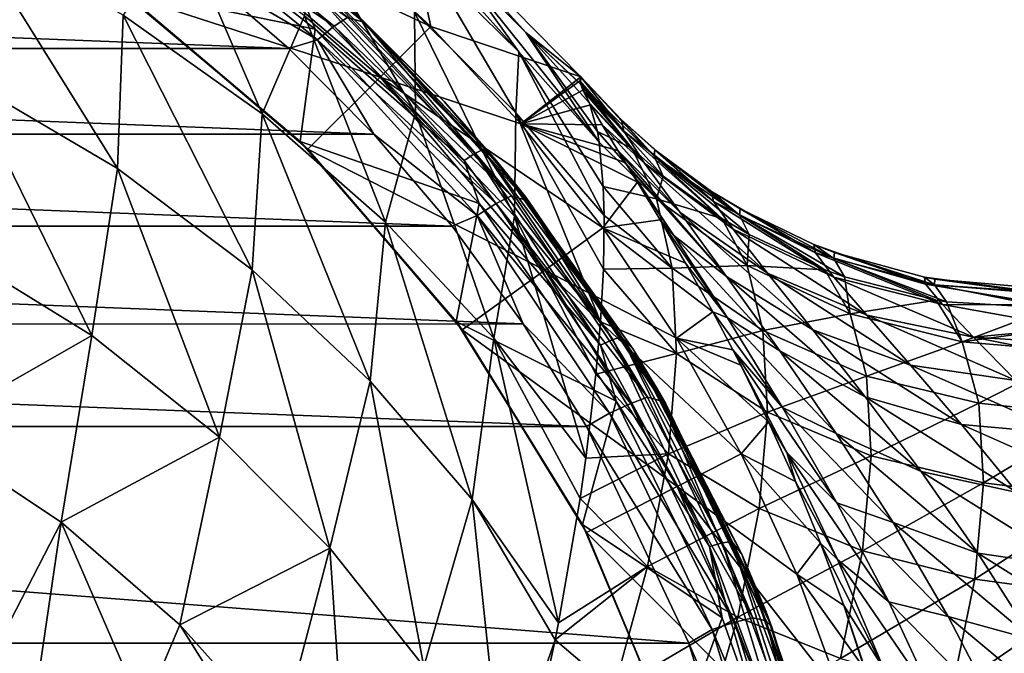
# Model space of a CAD drawing. Header units: metres. Extents: x -109 to 109, y -917 to 389.
# Tile 624 of 656: x 13 to 30, y 10 to 21. Entities that reach past the tile are written whole.
import ezdxf

# ---------------------------------------------------------------- set-up
doc = ezdxf.new("R2010")
doc.units = ezdxf.units.M
doc.layers.add('solid_24503124_XXX_01_SW0001', color=7, linetype='CONTINUOUS')
doc.layers.add('solid_24503124_XXX_01_SW0001_01', color=7, linetype='CONTINUOUS')

msp = doc.modelspace()

# ---------------------------------------------------------------- linework, layer by layer
at = {"layer": 'solid_24503124_XXX_01_SW0001'}
for points in [[(18.054897, 20.114998, -114.429886), (-18.055485, 20.11445, -114.430023), (-16.492575, 21.463228, -114.067047)], [(16.492111, 21.463598, -114.066948), (18.054897, 20.114998, -114.429886), (-16.492575, 21.463228, -114.067047)], [(19.515575, 18.644501, -114.797058), (-19.516293, 18.643723, -114.797249), (-18.055485, 20.11445, -114.430023)], [(18.054897, 20.114998, -114.429886), (19.515575, 18.644501, -114.797058), (-18.055485, 20.11445, -114.430023)], [(20.861547, 17.063818, -115.158981), (-20.862371, 17.062773, -115.15921), (-19.516293, 18.643723, -114.797249)], [(19.515575, 18.644501, -114.797058), (20.861547, 17.063818, -115.158981), (-19.516293, 18.643723, -114.797249)], [(22.082041, 15.386377, -115.506432), (-22.082956, 15.385013, -115.506699), (-20.862371, 17.062773, -115.15921)], [(20.861547, 17.063818, -115.158981), (22.082041, 15.386377, -115.506432), (-20.862371, 17.062773, -115.15921)], [(23.169035, 13.625479, -115.831123), (-23.170029, 13.623726, -115.831429), (-22.082956, 15.385013, -115.506699)], [(22.082041, 15.386377, -115.506432), (23.169035, 13.625479, -115.831123), (-22.082956, 15.385013, -115.506699)], [(24.920534, 9.908373, -116.384033), (-24.921597, 9.905602, -116.384377), (-23.170029, 13.623726, -115.831429)], [(23.169035, 13.625479, -115.831123), (24.920534, 9.908373, -116.384033), (-23.170029, 13.623726, -115.831429)], [(26.091532, 6.011378, -116.773827), (-26.0924, 6.007472, -116.774124), (-24.921597, 9.905602, -116.384377)], [(24.920534, 9.908373, -116.384033), (26.091532, 6.011378, -116.773827), (-24.921597, 9.905602, -116.384377)]]:
    msp.add_3dface(points, dxfattribs=at)
at = {"layer": 'solid_24503124_XXX_01_SW0001_01'}
for points in [[(16.127859, 23.187744, -112.489662), (19.191656, 20.73024, -113.006088), (19.345369, 20.569023, -113.242943)], [(16.127859, 23.187744, -112.489662), (19.345369, 20.569023, -113.242943), (19.066299, 20.648287, -113.653397)], [(15.635364, 23.094896, -113.297729), (18.836222, 20.499369, -114.034935), (15.392123, 22.827997, -113.598198)], [(19.066299, 20.648287, -113.653397), (18.836222, 20.499369, -114.034935), (15.635364, 23.094896, -113.297729)], [(15.134712, 21.14098, -70.449715), (18.507515, 20.445618, -70.295555), (15.28842, 22.971514, -70.855537)], [(18.283585, 21.004978, -70.471153), (15.28842, 22.971514, -70.855537), (18.507515, 20.445618, -70.295555)], [(15.392123, 22.827997, -113.598198), (18.546196, 20.260366, -114.316795), (16.492111, 21.463598, -114.066948)], [(18.836222, 20.499369, -114.034935), (18.546196, 20.260366, -114.316795), (15.392123, 22.827997, -113.598198)], [(22.007563, 20.057524, 8.941475), (20.868793, 21.646702, 6.365083), (19.476711, 22.880636, 6.94648)], [(22.007563, 20.057524, 8.941475), (19.476711, 22.880636, 6.94648), (20.430702, 21.608088, 9.711005)], [(20.4925, 20.4925, -37.5), (18.821507, 22.037151, -37.5), (20.008593, 22.741121)], [(22.127684, 20.390541, 5.735675), (23.071131, 19.627314, -0.002889), (20.008593, 22.741121)], [(20.4925, 20.4925, -37.5), (20.008593, 22.741121), (23.071131, 19.627314, -0.002889)], [(20.868793, 21.646702, 6.365083), (22.127684, 20.390541, 5.735675), (20.008593, 22.741121)], [(15.28244, 21.034418, -55.5), (16.311041, 22.450222, -55.5), (19.622213, 19.622213, -55.5)], [(20.4925, 20.4925, -37.5), (19.622213, 19.622213, -55.5), (16.311041, 22.450222, -55.5)], [(20.4925, 20.4925, -37.5), (16.311041, 22.450222, -55.5), (18.821507, 22.037151, -37.5)], [(18.270208, 22.373682, 13.608756), (18.324173, 20.675211, 16.38192), (20.229904, 19.007145, 15.528952)], [(20.212992, 20.740511, 12.812939), (18.270208, 22.373682, 13.608756), (20.229904, 19.007145, 15.528952)], [(12.560306, 22.157209, 20.765224), (12.518689, 19.58074, 22.956789), (15.114321, 18.055439, 22.117739)], [(15.211268, 20.683887, 19.998005), (12.560306, 22.157209, 20.765224), (15.114321, 18.055439, 22.117739)], [(16.211679, 22.213388, 17.151453), (15.211268, 20.683887, 19.998005), (17.599501, 18.995018, 19.110966)], [(18.324173, 20.675211, 16.38192), (16.211679, 22.213388, 17.151453), (17.599501, 18.995018, 19.110966)], [(23.383005, 18.506729, 8.096214), (22.127684, 20.390541, 5.735675), (20.868793, 21.646702, 6.365083)], [(23.383005, 18.506729, 8.096214), (20.868793, 21.646702, 6.365083), (22.007563, 20.057524, 8.941475)], [(20.430702, 21.608088, 9.711005), (20.212992, 20.740511, 12.812939), (21.955629, 19.007513, 11.932433)], [(22.007563, 20.057524, 8.941475), (20.430702, 21.608088, 9.711005), (21.955629, 19.007513, 11.932433)], [(18.546196, 20.260366, -114.316795), (18.054897, 20.114998, -114.429886), (16.492111, 21.463598, -114.066948)], [(15.134712, 21.14098, -70.449715), (15.28244, 21.034418, -55.5), (18.248682, 18.51988, -69.868629)], [(15.134712, 21.14098, -70.449715), (18.248682, 18.51988, -69.868629), (18.507515, 20.445618, -70.295555)], [(18.283585, 21.004978, -70.471153), (21.063944, 18.191978, -69.847527), (18.447325, 21.151485, -70.652657)], [(18.447325, 21.151485, -70.652657), (21.251947, 18.313944, -70.02359), (18.566595, 21.233059, -70.8983)], [(21.063944, 18.191978, -69.847527), (21.251947, 18.313944, -70.02359), (18.447325, 21.151485, -70.652657)], [(18.566595, 21.233059, -70.8983), (21.388891, 18.37764, -70.265266), (19.069727, 20.842457, -71.072105)], [(21.251947, 18.313944, -70.02359), (21.388891, 18.37764, -70.265266), (18.566595, 21.233059, -70.8983)], [(18.384773, 18.384773, -55.5), (15.28244, 21.034418, -55.5), (19.622213, 19.622213, -55.5)], [(18.248682, 18.51988, -69.868629), (15.28244, 21.034418, -55.5), (18.384773, 18.384773, -55.5)], [(18.283585, 21.004978, -70.471153), (18.507515, 20.445618, -70.295555), (21.063944, 18.191978, -69.847527)], [(19.191656, 20.73024, -113.006088), (19.069727, 20.842457, -71.072105), (21.614872, 18.189552, -70.500626)], [(21.388891, 18.37764, -70.265266), (21.614872, 18.189552, -70.500626), (19.069727, 20.842457, -71.072105)], [(15.211268, 20.683887, 19.998005), (15.114321, 18.055439, 22.117739), (17.427114, 16.314583, 21.151144)], [(17.599501, 18.995018, 19.110966), (15.211268, 20.683887, 19.998005), (17.427114, 16.314583, 21.151144)], [(18.324173, 20.675211, 16.38192), (17.599501, 18.995018, 19.110966), (19.718708, 17.134943, 18.115274)], [(20.229904, 19.007145, 15.528952), (18.324173, 20.675211, 16.38192), (19.718708, 17.134943, 18.115274)], [(19.066299, 20.648287, -113.653397), (21.879932, 17.584219, -114.412399), (18.836222, 20.499369, -114.034935)], [(19.345369, 20.569023, -113.242943), (21.879932, 17.584219, -114.412399), (19.066299, 20.648287, -113.653397)], [(20.720543, 19.202126, -113.365242), (19.191656, 20.73024, -113.006088), (21.614872, 18.189552, -70.500626)], [(19.345369, 20.569023, -113.242943), (19.191656, 20.73024, -113.006088), (20.720543, 19.202126, -113.365242)], [(20.212992, 20.740511, 12.812939), (20.229904, 19.007145, 15.528952), (21.930508, 17.238104, 14.591193)], [(21.955629, 19.007513, 11.932433), (20.212992, 20.740511, 12.812939), (21.930508, 17.238104, 14.591193)], [(18.836222, 20.499369, -114.034935), (21.617947, 17.455475, -114.780464), (18.546196, 20.260366, -114.316795)], [(21.879932, 17.584219, -114.412399), (21.617947, 17.455475, -114.780464), (18.836222, 20.499369, -114.034935)], [(19.345369, 20.569023, -113.242943), (20.720543, 19.202126, -113.365242), (22.126081, 17.56414, -113.717888)], [(19.345369, 20.569023, -113.242943), (22.126081, 17.56414, -113.717888), (22.139505, 17.507227, -114.001816)], [(19.345369, 20.569023, -113.242943), (22.139505, 17.507227, -114.001816), (21.879932, 17.584219, -114.412399)], [(22.037151, 18.821507, -37.5), (19.622213, 19.622213, -55.5), (20.4925, 20.4925, -37.5)], [(22.037151, 18.821507, -37.5), (20.4925, 20.4925, -37.5), (23.071131, 19.627314, -0.002889)], [(18.248682, 18.51988, -69.868629), (21.326817, 17.455173, -69.632591), (18.507515, 20.445618, -70.295555)], [(21.063944, 18.191978, -69.847527), (18.507515, 20.445618, -70.295555), (21.326817, 17.455173, -69.632591)], [(22.127684, 20.390541, 5.735675), (23.062469, 19.509235, 2.373632), (23.071131, 19.627314, -0.002889)], [(22.127684, 20.390541, 5.735675), (23.066683, 19.495785, 2.530202), (23.062469, 19.509235, 2.373632)], [(22.127684, 20.390541, 5.735675), (23.217243, 19.17697, 5.07542), (23.066683, 19.495785, 2.530202)], [(23.354019, 18.686726, 7.502059), (23.217243, 19.17697, 5.07542), (22.127684, 20.390541, 5.735675)], [(23.354019, 18.686726, 7.502059), (22.127684, 20.390541, 5.735675), (23.383005, 18.506729, 8.096214)], [(18.546196, 20.260366, -114.316795), (19.515575, 18.644501, -114.797058), (18.054897, 20.114998, -114.429886)], [(18.546196, 20.260366, -114.316795), (21.287695, 17.249527, -115.043526), (19.515575, 18.644501, -114.797058)], [(21.617947, 17.455475, -114.780464), (21.287695, 17.249527, -115.043526), (18.546196, 20.260366, -114.316795)], [(22.007563, 20.057524, 8.941475), (21.955629, 19.007513, 11.932433), (23.46866, 17.245131, 10.978676)], [(23.453356, 17.745094, 10.010229), (22.007563, 20.057524, 8.941475), (23.46866, 17.245131, 10.978676)], [(23.453356, 17.745094, 10.010229), (23.383005, 18.506729, 8.096214), (22.007563, 20.057524, 8.941475)], [(18.384773, 18.384773, -55.5), (19.622213, 19.622213, -55.5), (22.450222, 16.311041, -55.5)], [(23.445938, 17.03447, -37.5), (22.450222, 16.311041, -55.5), (19.622213, 19.622213, -55.5)], [(23.445938, 17.03447, -37.5), (19.622213, 19.622213, -55.5), (22.037151, 18.821507, -37.5)], [(22.037151, 18.821507, -37.5), (23.071131, 19.627314, -0.002889), (23.051039, 19.557501, -1.729968)], [(23.80695, 18.694506, -2.718299), (23.051039, 19.557501, -1.729968), (23.071131, 19.627314, -0.002889)], [(24.326708, 18.264032, 2.19098), (23.071131, 19.627314, -0.002889), (23.062469, 19.509235, 2.373632)], [(24.326708, 18.264032, 2.19098), (23.765404, 18.888384, -0.000663), (23.071131, 19.627314, -0.002889)], [(23.80695, 18.694506, -2.718299), (23.071131, 19.627314, -0.002889), (23.765404, 18.888384, -0.000663)], [(12.518689, 19.58074, 22.956789), (12.188024, 16.72393, 24.730101), (14.673844, 15.188468, 23.837273)], [(15.114321, 18.055439, 22.117739), (12.518689, 19.58074, 22.956789), (14.673844, 15.188468, 23.837273)], [(22.037151, 18.821507, -37.5), (23.051039, 19.557501, -1.729968), (23.104843, 19.399067, -3.478817)], [(23.80695, 18.694506, -2.718299), (23.104843, 19.399067, -3.478817), (23.051039, 19.557501, -1.729968)], [(23.941891, 18.404331, 4.818665), (23.062469, 19.509235, 2.373632), (23.066683, 19.495785, 2.530202)], [(24.481379, 17.92527, 4.647802), (24.326708, 18.264032, 2.19098), (23.062469, 19.509235, 2.373632)], [(23.941891, 18.404331, 4.818665), (24.481379, 17.92527, 4.647802), (23.062469, 19.509235, 2.373632)], [(23.941891, 18.404331, 4.818665), (23.066683, 19.495785, 2.530202), (23.217243, 19.17697, 5.07542)], [(22.037151, 18.821507, -37.5), (23.104843, 19.399067, -3.478817), (23.232605, 19.149254, -5.241273)], [(24.160212, 18.147556, -5.330296), (23.232605, 19.149254, -5.241273), (23.104843, 19.399067, -3.478817)], [(23.80695, 18.694506, -2.718299), (24.160212, 18.147556, -5.330296), (23.104843, 19.399067, -3.478817)], [(20.720543, 19.202126, -113.365242), (21.614872, 18.189552, -70.500626), (21.965824, 17.764153, -70.408974)], [(22.126081, 17.56414, -113.717888), (20.720543, 19.202126, -113.365242), (21.965824, 17.764153, -70.408974)], [(22.037151, 18.821507, -37.5), (23.232605, 19.149254, -5.241273), (23.433491, 18.804483, -7.007791)], [(23.941891, 18.404331, 4.818665), (23.217243, 19.17697, 5.07542), (23.354019, 18.686726, 7.502059)], [(24.160212, 18.147556, -5.330296), (23.433491, 18.804483, -7.007791), (23.232605, 19.149254, -5.241273)], [(17.599501, 18.995018, 19.110966), (17.427114, 16.314583, 21.151144), (19.453701, 14.405548, 20.069891)], [(19.718708, 17.134943, 18.115274), (17.599501, 18.995018, 19.110966), (19.453701, 14.405548, 20.069891)], [(20.229904, 19.007145, 15.528952), (19.718708, 17.134943, 18.115274), (21.573019, 15.144301, 17.012976)], [(21.930508, 17.238104, 14.591193), (20.229904, 19.007145, 15.528952), (21.573019, 15.144301, 17.012976)], [(21.955629, 19.007513, 11.932433), (21.930508, 17.238104, 14.591193), (23.405617, 15.423628, 13.586595)], [(23.455589, 16.326302, 12.432098), (21.955629, 19.007513, 11.932433), (23.405617, 15.423628, 13.586595)], [(23.455589, 16.326302, 12.432098), (23.46866, 17.245131, 10.978676), (21.955629, 19.007513, 11.932433)], [(22.037151, 18.821507, -37.5), (23.835495, 18.149485, -9.490621), (24.040197, 17.817488, -10.514309)], [(23.445938, 17.03447, -37.5), (22.037151, 18.821507, -37.5), (24.040197, 17.817488, -10.514309)], [(22.037151, 18.821507, -37.5), (23.704584, 18.361324, -8.768779), (23.835495, 18.149485, -9.490621)], [(22.037151, 18.821507, -37.5), (23.433491, 18.804483, -7.007791), (23.704584, 18.361324, -8.768779)], [(24.771791, 17.29648, -7.737228), (23.704584, 18.361324, -8.768779), (23.433491, 18.804483, -7.007791)], [(24.160212, 18.147556, -5.330296), (24.771791, 17.29648, -7.737228), (23.433491, 18.804483, -7.007791)], [(24.326708, 18.264032, 2.19098), (24.339218, 18.374907, -0.00056), (23.765404, 18.888384, -0.000663)], [(25.349115, 17.490183, -2.444139), (23.765404, 18.888384, -0.000663), (24.339218, 18.374907, -0.00056)], [(25.349115, 17.490183, -2.444139), (23.80695, 18.694506, -2.718299), (23.765404, 18.888384, -0.000663)], [(21.287695, 17.249527, -115.043526), (20.861547, 17.063818, -115.158981), (19.515575, 18.644501, -114.797058)], [(24.368534, 17.531395, 7.363476), (23.354019, 18.686726, 7.502059), (23.383005, 18.506729, 8.096214)], [(24.368534, 17.531395, 7.363476), (23.941891, 18.404331, 4.818665), (23.354019, 18.686726, 7.502059)], [(25.685558, 17.010273, -4.802245), (24.160212, 18.147556, -5.330296), (23.80695, 18.694506, -2.718299)], [(25.349115, 17.490183, -2.444139), (25.685558, 17.010273, -4.802245), (23.80695, 18.694506, -2.718299)], [(18.248682, 18.51988, -69.868629), (18.384773, 18.384773, -55.5), (20.926567, 15.429807, -69.183578)], [(18.248682, 18.51988, -69.868629), (20.926567, 15.429807, -69.183578), (21.326817, 17.455173, -69.632591)], [(24.368534, 17.531395, 7.363476), (23.383005, 18.506729, 8.096214), (23.453356, 17.745094, 10.010229)], [(21.034418, 15.28244, -55.5), (18.384773, 18.384773, -55.5), (22.450222, 16.311041, -55.5)], [(20.926567, 15.429807, -69.183578), (18.384773, 18.384773, -55.5), (21.034418, 15.28244, -55.5)], [(21.063944, 18.191978, -69.847527), (23.408564, 15.023264, -69.145035), (21.251947, 18.313944, -70.02359)], [(21.251947, 18.313944, -70.02359), (23.616825, 15.117855, -69.315033), (21.388891, 18.37764, -70.265266)], [(23.408564, 15.023264, -69.145035), (23.616825, 15.117855, -69.315033), (21.251947, 18.313944, -70.02359)], [(21.388891, 18.37764, -70.265266), (23.768528, 15.161612, -69.552292), (21.614872, 18.189552, -70.500626)], [(23.616825, 15.117855, -69.315033), (23.768528, 15.161612, -69.552292), (21.388891, 18.37764, -70.265266)], [(25.569311, 16.202946, -9.89009), (23.835495, 18.149485, -9.490621), (23.704584, 18.361324, -8.768779)], [(24.771791, 17.29648, -7.737228), (25.569311, 16.202946, -9.89009), (23.704584, 18.361324, -8.768779)], [(24.368534, 17.531395, 7.363476), (24.481379, 17.92527, 4.647802), (23.941891, 18.404331, 4.818665)], [(24.326708, 18.264032, 2.19098), (25.793018, 17.253286, 2.022705), (24.339218, 18.374907, -0.00056)], [(25.956087, 16.919912, 4.244985), (25.793018, 17.253286, 2.022705), (24.326708, 18.264032, 2.19098)], [(25.490429, 17.195993, 4.363441), (25.956087, 16.919912, 4.244985), (24.326708, 18.264032, 2.19098)], [(24.481379, 17.92527, 4.647802), (25.490429, 17.195993, 4.363441), (24.326708, 18.264032, 2.19098)], [(25.793018, 17.253286, 2.022705), (25.31361, 17.658735, -0.000466), (24.339218, 18.374907, -0.00056)], [(25.349115, 17.490183, -2.444139), (24.339218, 18.374907, -0.00056), (25.31361, 17.658735, -0.000466)], [(21.063944, 18.191978, -69.847527), (21.326817, 17.455173, -69.632591), (23.408564, 15.023264, -69.145035)], [(23.966419, 14.955165, -69.783737), (21.965824, 17.764153, -70.408974), (21.614872, 18.189552, -70.500626)], [(23.768528, 15.161612, -69.552292), (23.966419, 14.955165, -69.783737), (21.614872, 18.189552, -70.500626)], [(24.667446, 16.903351, -11.647016), (24.040197, 17.817488, -10.514309), (23.835495, 18.149485, -9.490621)], [(25.569311, 16.202946, -9.89009), (24.667446, 16.903351, -11.647016), (23.835495, 18.149485, -9.490621)], [(26.275105, 16.258511, -6.990057), (24.771791, 17.29648, -7.737228), (24.160212, 18.147556, -5.330296)], [(25.685558, 17.010273, -4.802245), (26.275105, 16.258511, -6.990057), (24.160212, 18.147556, -5.330296)], [(15.114321, 18.055439, 22.117739), (14.673844, 15.188468, 23.837273), (16.865505, 13.442317, 22.811096)], [(17.427114, 16.314583, 21.151144), (15.114321, 18.055439, 22.117739), (16.865505, 13.442317, 22.811096)], [(24.368534, 17.531395, 7.363476), (25.490429, 17.195993, 4.363441), (24.481379, 17.92527, 4.647802)], [(22.126081, 17.56414, -113.717888), (21.965824, 17.764153, -70.408974), (24.378965, 14.273352, -69.656998)], [(23.966419, 14.955165, -69.783737), (24.378965, 14.273352, -69.656998), (21.965824, 17.764153, -70.408974)], [(23.445938, 17.03447, -37.5), (24.040197, 17.817488, -10.514309), (24.43162, 17.172993, -12.228167)], [(24.667446, 16.903351, -11.647016), (24.43162, 17.172993, -12.228167), (24.040197, 17.817488, -10.514309)], [(21.879932, 17.584219, -114.412399), (24.215527, 14.126966, -115.116051), (21.617947, 17.455475, -114.780464)], [(22.139505, 17.507227, -114.001816), (24.215527, 14.126966, -115.116051), (21.879932, 17.584219, -114.412399)], [(24.636074, 16.344795, 9.699039), (23.453356, 17.745094, 10.010229), (23.46866, 17.245131, 10.978676)], [(24.636074, 16.344795, 9.699039), (24.368534, 17.531395, 7.363476), (23.453356, 17.745094, 10.010229)], [(25.793018, 17.253286, 2.022705), (25.80427, 17.359789, -0.000395), (25.31361, 17.658735, -0.000466)], [(27.09618, 16.604063, -2.187577), (25.31361, 17.658735, -0.000466), (25.80427, 17.359789, -0.000395)], [(27.09618, 16.604063, -2.187577), (25.349115, 17.490183, -2.444139), (25.31361, 17.658735, -0.000466)], [(20.926567, 15.429807, -69.183578), (23.67712, 14.061814, -68.880302), (21.326817, 17.455173, -69.632591)], [(21.617947, 17.455475, -114.780464), (23.927008, 14.021738, -115.471535), (21.287695, 17.249527, -115.043526)], [(23.408564, 15.023264, -69.145035), (21.326817, 17.455173, -69.632591), (23.67712, 14.061814, -68.880302)], [(24.215527, 14.126966, -115.116051), (23.927008, 14.021738, -115.471535), (21.617947, 17.455475, -114.780464)], [(24.529827, 14.012497, -114.370514), (22.126081, 17.56414, -113.717888), (24.378965, 14.273352, -69.656998)], [(22.139505, 17.507227, -114.001816), (22.126081, 17.56414, -113.717888), (24.529827, 14.012497, -114.370514)], [(22.139505, 17.507227, -114.001816), (24.529827, 14.012497, -114.370514), (24.457874, 14.059363, -114.703606)], [(22.139505, 17.507227, -114.001816), (24.457874, 14.059363, -114.703606), (24.215527, 14.126966, -115.116051)], [(25.922554, 16.389402, 6.775102), (25.490429, 17.195993, 4.363441), (24.368534, 17.531395, 7.363476)], [(25.922554, 16.389402, 6.775102), (24.368534, 17.531395, 7.363476), (24.636074, 16.344795, 9.699039)], [(27.412436, 16.191141, -4.309776), (25.685558, 17.010273, -4.802245), (25.349115, 17.490183, -2.444139)], [(27.09618, 16.604063, -2.187577), (27.412436, 16.191141, -4.309776), (25.349115, 17.490183, -2.444139)], [(21.287695, 17.249527, -115.043526), (22.082041, 15.386377, -115.506432), (20.861547, 17.063818, -115.158981)], [(21.287695, 17.249527, -115.043526), (23.563309, 13.854038, -115.717056), (22.082041, 15.386377, -115.506432)], [(23.927008, 14.021738, -115.471535), (23.563309, 13.854038, -115.717056), (21.287695, 17.249527, -115.043526)], [(24.636074, 16.344795, 9.699039), (23.46866, 17.245131, 10.978676), (23.455589, 16.326302, 12.432098)], [(27.051285, 15.285272, -8.965025), (25.569311, 16.202946, -9.89009), (24.771791, 17.29648, -7.737228)], [(26.275105, 16.258511, -6.990057), (27.051285, 15.285272, -8.965025), (24.771791, 17.29648, -7.737228)], [(25.793018, 17.253286, 2.022705), (27.414013, 16.511118, 1.875903), (25.80427, 17.359789, -0.000395)], [(27.594786, 16.192648, 3.87972), (27.414013, 16.511118, 1.875903), (25.793018, 17.253286, 2.022705)], [(27.255989, 16.314756, 3.94927), (27.594786, 16.192648, 3.87972), (25.793018, 17.253286, 2.022705)], [(25.956087, 16.919912, 4.244985), (27.255989, 16.314756, 3.94927), (25.793018, 17.253286, 2.022705)], [(27.414013, 16.511118, 1.875903), (27.069374, 16.746992, -0.000218), (25.80427, 17.359789, -0.000395)], [(27.09618, 16.604063, -2.187577), (25.80427, 17.359789, -0.000395), (27.069374, 16.746992, -0.000218)], [(19.718708, 17.134943, 18.115274), (19.453701, 14.405548, 20.069891), (21.202667, 12.370417, 18.876339)], [(21.573019, 15.144301, 17.012976), (19.718708, 17.134943, 18.115274), (21.202667, 12.370417, 18.876339)], [(21.930508, 17.238104, 14.591193), (21.573019, 15.144301, 17.012976), (23.155626, 13.081783, 15.812797)], [(23.328068, 14.52657, 14.54797), (21.930508, 17.238104, 14.591193), (23.155626, 13.081783, 15.812797)], [(23.328068, 14.52657, 14.54797), (23.405617, 15.423628, 13.586595), (21.930508, 17.238104, 14.591193)], [(23.445938, 17.03447, -37.5), (24.43162, 17.172993, -12.228167), (24.868437, 16.428848, -13.893302)], [(25.584179, 15.488344, -13.516467), (24.868437, 16.428848, -13.893302), (24.43162, 17.172993, -12.228167)], [(24.667446, 16.903351, -11.647016), (25.584179, 15.488344, -13.516467), (24.43162, 17.172993, -12.228167)], [(25.922554, 16.389402, 6.775102), (25.956087, 16.919912, 4.244985), (25.490429, 17.195993, 4.363441)], [(24.710171, 15.142412, -37.5), (22.450222, 16.311041, -55.5), (23.445938, 17.03447, -37.5)], [(23.445938, 17.03447, -37.5), (24.868437, 16.428848, -13.893302), (25.334778, 15.594266, -15.48681)], [(24.710171, 15.142412, -37.5), (23.445938, 17.03447, -37.5), (25.334778, 15.594266, -15.48681)], [(26.48321, 14.924078, -11.775399), (25.584179, 15.488344, -13.516467), (24.667446, 16.903351, -11.647016)], [(25.569311, 16.202946, -9.89009), (26.48321, 14.924078, -11.775399), (24.667446, 16.903351, -11.647016)], [(27.976166, 15.537586, -6.299358), (26.275105, 16.258511, -6.990057), (25.685558, 17.010273, -4.802245)], [(27.412436, 16.191141, -4.309776), (27.976166, 15.537586, -6.299358), (25.685558, 17.010273, -4.802245)], [(25.922554, 16.389402, 6.775102), (27.255989, 16.314756, 3.94927), (25.956087, 16.919912, 4.244985)], [(27.414013, 16.511118, 1.875903), (27.423204, 16.611996, -0.000169), (27.069374, 16.746992, -0.000218)], [(28.983767, 16.068525, -1.956974), (27.069374, 16.746992, -0.000218), (27.423204, 16.611996, -0.000169)], [(28.983767, 16.068525, -1.956974), (27.09618, 16.604063, -2.187577), (27.069374, 16.746992, -0.000218)], [(14.673844, 15.188468, 23.837273), (12.188024, 16.72393, 24.730101), (11.799117, 13.544312, 25.958384)], [(29.27681, 15.719935, -3.869489), (27.412436, 16.191141, -4.309776), (27.09618, 16.604063, -2.187577)], [(28.983767, 16.068525, -1.956974), (29.27681, 15.719935, -3.869489), (27.09618, 16.604063, -2.187577)], [(27.414013, 16.511118, 1.875903), (29.140797, 16.05991, 1.755002), (27.423204, 16.611996, -0.000169)], [(29.140797, 16.05991, 1.755002), (28.968225, 16.187099, 0.000182), (27.423204, 16.611996, -0.000169)], [(28.983767, 16.068525, -1.956974), (27.423204, 16.611996, -0.000169), (28.968225, 16.187099, 0.000182)], [(25.584179, 15.488344, -13.516467), (25.334778, 15.594266, -15.48681), (24.868437, 16.428848, -13.893302)], [(29.345753, 15.766413, 3.563534), (29.140797, 16.05991, 1.755002), (27.414013, 16.511118, 1.875903)], [(29.170906, 15.794396, 3.592028), (29.345753, 15.766413, 3.563534), (27.414013, 16.511118, 1.875903)], [(27.594786, 16.192648, 3.87972), (29.170906, 15.794396, 3.592028), (27.414013, 16.511118, 1.875903)], [(17.427114, 16.314583, 21.151144), (16.865505, 13.442317, 22.811096), (18.762152, 11.534454, 21.665911)], [(19.453701, 14.405548, 20.069891), (17.427114, 16.314583, 21.151144), (18.762152, 11.534454, 21.665911)], [(21.034418, 15.28244, -55.5), (22.450222, 16.311041, -55.5), (24.725431, 12.598236, -55.5)], [(25.822058, 13.156995, -37.5), (24.725431, 12.598236, -55.5), (22.450222, 16.311041, -55.5)], [(25.822058, 13.156995, -37.5), (22.450222, 16.311041, -55.5), (24.710171, 15.142412, -37.5)], [(24.710234, 14.87608, 11.824292), (23.455589, 16.326302, 12.432098), (23.405617, 15.423628, 13.586595)], [(24.710234, 14.87608, 11.824292), (24.636074, 16.344795, 9.699039), (23.455589, 16.326302, 12.432098)], [(26.19523, 15.27178, 9.004072), (25.922554, 16.389402, 6.775102), (24.636074, 16.344795, 9.699039)], [(26.19523, 15.27178, 9.004072), (24.636074, 16.344795, 9.699039), (24.710234, 14.87608, 11.824292)], [(27.694357, 15.561904, 6.28391), (27.255989, 16.314756, 3.94927), (25.922554, 16.389402, 6.775102)], [(27.694357, 15.561904, 6.28391), (25.922554, 16.389402, 6.775102), (26.19523, 15.27178, 9.004072)], [(28.727627, 14.68127, -8.120614), (27.051285, 15.285272, -8.965025), (26.275105, 16.258511, -6.990057)], [(27.976166, 15.537586, -6.299358), (28.727627, 14.68127, -8.120614), (26.275105, 16.258511, -6.990057)], [(27.694357, 15.561904, 6.28391), (27.594786, 16.192648, 3.87972), (27.255989, 16.314756, 3.94927)], [(27.94874, 14.137356, -10.713863), (26.48321, 14.924078, -11.775399), (25.569311, 16.202946, -9.89009)], [(27.051285, 15.285272, -8.965025), (27.94874, 14.137356, -10.713863), (25.569311, 16.202946, -9.89009)], [(29.811516, 15.159986, -5.688486), (27.976166, 15.537586, -6.299358), (27.412436, 16.191141, -4.309776)], [(29.27681, 15.719935, -3.869489), (29.811516, 15.159986, -5.688486), (27.412436, 16.191141, -4.309776)], [(27.694357, 15.561904, 6.28391), (29.170906, 15.794396, 3.592028), (27.594786, 16.192648, 3.87972)], [(29.147644, 16.154112, 0.000286), (30.909645, 15.931733, -1.476437), (28.968225, 16.187099, 0.000182)], [(28.983767, 16.068525, -1.956974), (28.968225, 16.187099, 0.000182), (30.909645, 15.931733, -1.476437)], [(29.140797, 16.05991, 1.755002), (29.147644, 16.154112, 0.000286), (28.968225, 16.187099, 0.000182)], [(28.983767, 16.068525, -1.956974), (30.909645, 15.931733, -1.476437), (31.094685, 15.714477, -3.009191)], [(28.983767, 16.068525, -1.956974), (31.094685, 15.714477, -3.009191), (29.27681, 15.719935, -3.869489)], [(29.140797, 16.05991, 1.755002), (30.921265, 15.913322, 1.663184), (29.147644, 16.154112, 0.000286)], [(29.140797, 16.05991, 1.755002), (31.153757, 15.654639, 3.306397), (30.921265, 15.913322, 1.663184)], [(29.345753, 15.766413, 3.563534), (31.153757, 15.654639, 3.306397), (29.140797, 16.05991, 1.755002)], [(29.147644, 16.154112, 0.000286), (30.925592, 16), (30.909645, 15.931733, -1.476437)], [(29.147644, 16.154112, 0.000286), (30.921265, 15.913322, 1.663184), (30.925592, 16)], [(27.694357, 15.561904, 6.28391), (29.616049, 15.080609, 5.908722), (29.170906, 15.794396, 3.592028)], [(29.616049, 15.080609, 5.908722), (29.345753, 15.766413, 3.563534), (29.170906, 15.794396, 3.592028)], [(29.27681, 15.719935, -3.869489), (31.094685, 15.714477, -3.009191), (31.506079, 15.317938, -4.621772)], [(29.27681, 15.719935, -3.869489), (31.506079, 15.317938, -4.621772), (29.811516, 15.159986, -5.688486)], [(29.616049, 15.080609, 5.908722), (31.153757, 15.654639, 3.306397), (29.345753, 15.766413, 3.563534)], [(24.710171, 15.142412, -37.5), (25.334778, 15.594266, -15.48681), (25.680779, 14.941836, -16.580664)], [(26.530401, 13.949389, -15.120374), (25.680779, 14.941836, -16.580664), (25.334778, 15.594266, -15.48681)], [(25.584179, 15.488344, -13.516467), (26.530401, 13.949389, -15.120374), (25.334778, 15.594266, -15.48681)], [(27.972889, 14.489304, 8.462808), (27.694357, 15.561904, 6.28391), (26.19523, 15.27178, 9.004072)], [(27.972889, 14.489304, 8.462808), (29.616049, 15.080609, 5.908722), (27.694357, 15.561904, 6.28391)], [(29.616049, 15.080609, 5.908722), (31.413914, 15.327488, 4.590003), (31.153757, 15.654639, 3.306397)], [(20.926567, 15.429807, -69.183578), (21.034418, 15.28244, -55.5), (23.095125, 11.942162, -68.410385)], [(20.926567, 15.429807, -69.183578), (23.095125, 11.942162, -68.410385), (23.67712, 14.061814, -68.880302)], [(23.563309, 13.854038, -115.717056), (23.169035, 13.625479, -115.831123), (22.082041, 15.386377, -115.506432)], [(24.710234, 14.87608, 11.824292), (23.405617, 15.423628, 13.586595), (23.328068, 14.52657, 14.54797)], [(27.452692, 13.504288, -13.403068), (26.530401, 13.949389, -15.120374), (25.584179, 15.488344, -13.516467)], [(26.48321, 14.924078, -11.775399), (27.452692, 13.504288, -13.403068), (25.584179, 15.488344, -13.516467)], [(30.53546, 14.413226, -7.385436), (28.727627, 14.68127, -8.120614), (27.976166, 15.537586, -6.299358)], [(29.811516, 15.159986, -5.688486), (30.53546, 14.413226, -7.385436), (27.976166, 15.537586, -6.299358)], [(23.16614, 11.803802, -55.5), (21.034418, 15.28244, -55.5), (24.725431, 12.598236, -55.5)], [(23.095125, 11.942162, -68.410385), (21.034418, 15.28244, -55.5), (23.16614, 11.803802, -55.5)], [(26.271042, 13.871577, 11.036793), (26.19523, 15.27178, 9.004072), (24.710234, 14.87608, 11.824292)], [(27.972889, 14.489304, 8.462808), (26.19523, 15.27178, 9.004072), (26.271042, 13.871577, 11.036793)], [(29.606226, 13.657522, -9.760124), (27.94874, 14.137356, -10.713863), (27.051285, 15.285272, -8.965025)], [(28.727627, 14.68127, -8.120614), (29.606226, 13.657522, -9.760124), (27.051285, 15.285272, -8.965025)], [(29.616049, 15.080609, 5.908722), (31.63059, 14.905484, 5.81606), (31.413914, 15.327488, 4.590003)], [(29.811516, 15.159986, -5.688486), (31.506079, 15.317938, -4.621772), (31.809998, 15.035507, -5.471153)], [(14.673844, 15.188468, 23.837273), (11.799117, 13.544312, 25.958384), (14.146428, 11.983528, 24.996555)], [(16.865505, 13.442317, 22.811096), (14.673844, 15.188468, 23.837273), (14.146428, 11.983528, 24.996555)], [(21.573019, 15.144301, 17.012976), (21.202667, 12.370417, 18.876339), (22.683702, 10.254688, 17.567272)], [(23.055262, 12.389026, 16.320356), (21.573019, 15.144301, 17.012976), (22.683702, 10.254688, 17.567272)], [(23.055262, 12.389026, 16.320356), (23.155626, 13.081783, 15.812797), (21.573019, 15.144301, 17.012976)], [(23.408564, 15.023264, -69.145035), (25.275085, 11.565065, -68.378372), (23.616825, 15.117855, -69.315033)], [(23.616825, 15.117855, -69.315033), (25.499332, 11.63005, -68.541809), (23.768528, 15.161612, -69.552292)], [(25.275085, 11.565065, -68.378372), (25.499332, 11.63005, -68.541809), (23.616825, 15.117855, -69.315033)], [(23.768528, 15.161612, -69.552292), (25.662678, 11.652239, -68.774284), (23.966419, 14.955165, -69.783737)], [(25.499332, 11.63005, -68.541809), (25.662678, 11.652239, -68.774284), (23.768528, 15.161612, -69.552292)], [(24.710171, 15.142412, -37.5), (25.814367, 14.681247, -16.98571), (26.291538, 13.704151, -18.37145)], [(25.822058, 13.156995, -37.5), (24.710171, 15.142412, -37.5), (26.291538, 13.704151, -18.37145)], [(24.710171, 15.142412, -37.5), (25.680779, 14.941836, -16.580664), (25.814367, 14.681247, -16.98571)], [(27.972889, 14.489304, 8.462808), (29.90093, 14.027349, 8.095988), (29.616049, 15.080609, 5.908722)], [(29.616049, 15.080609, 5.908722), (29.90093, 14.027349, 8.095988), (31.63059, 14.905484, 5.81606)], [(29.811516, 15.159986, -5.688486), (31.809998, 15.035507, -5.471153), (32.187183, 14.684174, -6.354136)], [(29.811516, 15.159986, -5.688486), (32.187183, 14.684174, -6.354136), (30.53546, 14.413226, -7.385436)], [(24.572498, 13.156833, 13.72011), (24.710234, 14.87608, 11.824292), (23.328068, 14.52657, 14.54797)], [(23.408564, 15.023264, -69.145035), (23.67712, 14.061814, -68.880302), (25.275085, 11.565065, -68.378372)], [(25.831329, 11.43424, -69.003166), (24.378965, 14.273352, -69.656998), (23.966419, 14.955165, -69.783737)], [(25.662678, 11.652239, -68.774284), (25.831329, 11.43424, -69.003166), (23.966419, 14.955165, -69.783737)], [(26.271042, 13.871577, 11.036793), (24.710234, 14.87608, 11.824292), (24.572498, 13.156833, 13.72011)], [(26.604191, 13.178189, -18.012388), (25.814367, 14.681247, -16.98571), (25.680779, 14.941836, -16.580664)], [(27.466021, 12.317614, -16.476889), (26.604191, 13.178189, -18.012388), (25.680779, 14.941836, -16.580664)], [(26.530401, 13.949389, -15.120374), (27.466021, 12.317614, -16.476889), (25.680779, 14.941836, -16.580664)], [(28.909191, 12.851123, -12.242758), (27.452692, 13.504288, -13.403068), (26.48321, 14.924078, -11.775399)], [(27.94874, 14.137356, -10.713863), (28.909191, 12.851123, -12.242758), (26.48321, 14.924078, -11.775399)], [(29.90093, 14.027349, 8.095988), (31.911604, 13.806669, 8.085536), (31.63059, 14.905484, 5.81606)], [(26.604191, 13.178189, -18.012388), (26.291538, 13.704151, -18.37145), (25.814367, 14.681247, -16.98571)], [(31.393257, 13.502705, -8.94656), (29.606226, 13.657522, -9.760124), (28.727627, 14.68127, -8.120614)], [(30.53546, 14.413226, -7.385436), (31.393257, 13.502705, -8.94656), (28.727627, 14.68127, -8.120614)], [(19.453701, 14.405548, 20.069891), (18.762152, 11.534454, 21.665911), (20.375999, 9.507302, 20.404655)], [(21.202667, 12.370417, 18.876339), (19.453701, 14.405548, 20.069891), (20.375999, 9.507302, 20.404655)], [(24.572498, 13.156833, 13.72011), (23.328068, 14.52657, 14.54797), (23.155626, 13.081783, 15.812797)], [(28.050583, 13.122545, 10.455861), (27.972889, 14.489304, 8.462808), (26.271042, 13.871577, 11.036793)], [(28.050583, 13.122545, 10.455861), (29.90093, 14.027349, 8.095988), (27.972889, 14.489304, 8.462808)], [(24.529827, 14.012497, -114.370514), (24.378965, 14.273352, -69.656998), (26.247684, 10.446129, -68.832565)], [(25.831329, 11.43424, -69.003166), (26.247684, 10.446129, -68.832565), (24.378965, 14.273352, -69.656998)], [(23.095125, 11.942162, -68.410385), (25.497927, 10.339572, -68.055099), (23.67712, 14.061814, -68.880302)], [(25.275085, 11.565065, -68.378372), (23.67712, 14.061814, -68.880302), (25.497927, 10.339572, -68.055099)], [(24.215527, 14.126966, -115.116051), (26.023146, 10.342903, -115.705444), (23.927008, 14.021738, -115.471535)], [(24.457874, 14.059363, -114.703606), (26.023146, 10.342903, -115.705444), (24.215527, 14.126966, -115.116051)], [(24.457874, 14.059363, -114.703606), (24.529827, 14.012497, -114.370514), (26.251572, 10.29039, -115.290466)], [(24.457874, 14.059363, -114.703606), (26.251572, 10.29039, -115.290466), (26.023146, 10.342903, -115.705444)], [(30.556486, 12.49376, -11.219593), (28.909191, 12.851123, -12.242758), (27.94874, 14.137356, -10.713863)], [(29.606226, 13.657522, -9.760124), (30.556486, 12.49376, -11.219593), (27.94874, 14.137356, -10.713863)], [(23.927008, 14.021738, -115.471535), (25.713861, 10.264565, -116.050247), (23.563309, 13.854038, -115.717056)], [(26.023146, 10.342903, -115.705444), (25.713861, 10.264565, -116.050247), (23.927008, 14.021738, -115.471535)], [(26.350449, 10.184125, -114.905434), (24.529827, 14.012497, -114.370514), (26.247684, 10.446129, -68.832565)], [(26.251572, 10.29039, -115.290466), (24.529827, 14.012497, -114.370514), (26.350449, 10.184125, -114.905434)], [(26.129877, 12.220243, 12.846799), (26.271042, 13.871577, 11.036793), (24.572498, 13.156833, 13.72011)], [(28.050583, 13.122545, 10.455861), (26.271042, 13.871577, 11.036793), (26.129877, 12.220243, 12.846799)], [(28.429968, 11.976731, -14.788437), (27.466021, 12.317614, -16.476889), (26.530401, 13.949389, -15.120374)], [(27.452692, 13.504288, -13.403068), (28.429968, 11.976731, -14.788437), (26.530401, 13.949389, -15.120374)], [(28.050583, 13.122545, 10.455861), (29.980669, 12.657685, 10.10376), (29.90093, 14.027349, 8.095988)], [(29.90093, 14.027349, 8.095988), (29.980669, 12.657685, 10.10376), (31.911604, 13.806669, 8.085536)], [(23.563309, 13.854038, -115.717056), (25.323988, 10.140161, -116.280907), (23.169035, 13.625479, -115.831123)], [(25.713861, 10.264565, -116.050247), (25.323988, 10.140161, -116.280907), (23.563309, 13.854038, -115.717056)], [(25.822058, 13.156995, -37.5), (26.291538, 13.704151, -18.37145), (26.751974, 12.679529, -19.6329)], [(26.604191, 13.178189, -18.012388), (26.751974, 12.679529, -19.6329), (26.291538, 13.704151, -18.37145)], [(29.980669, 12.657685, 10.10376), (31.977009, 12.406566, 10.103322), (31.911604, 13.806669, 8.085536)], [(14.146428, 11.983528, 24.996555), (11.799117, 13.544312, 25.958384), (12.691095, 9.163816, 25.967344)], [(25.323988, 10.140161, -116.280907), (24.920534, 9.908373, -116.384033), (23.169035, 13.625479, -115.831123)], [(32.332439, 12.446247, -10.368489), (30.556486, 12.49376, -11.219593), (29.606226, 13.657522, -9.760124)], [(31.393257, 13.502705, -8.94656), (32.332439, 12.446247, -10.368489), (29.606226, 13.657522, -9.760124)], [(16.865505, 13.442317, 22.811096), (14.146428, 11.983528, 24.996555), (16.183146, 10.218559, 23.893856)], [(18.762152, 11.534454, 21.665911), (16.865505, 13.442317, 22.811096), (16.183146, 10.218559, 23.893856)], [(29.88537, 11.45349, -13.562322), (28.429968, 11.976731, -14.788437), (27.452692, 13.504288, -13.403068)], [(28.909191, 12.851123, -12.242758), (29.88537, 11.45349, -13.562322), (27.452692, 13.504288, -13.403068)], [(24.572498, 13.156833, 13.72011), (23.155626, 13.081783, 15.812797), (23.055262, 12.389026, 16.320356)], [(24.214621, 11.221463, 15.363494), (24.572498, 13.156833, 13.72011), (23.055262, 12.389026, 16.320356)], [(26.129877, 12.220243, 12.846799), (24.572498, 13.156833, 13.72011), (24.214621, 11.221463, 15.363494)], [(26.774742, 11.090462, -37.5), (24.725431, 12.598236, -55.5), (25.822058, 13.156995, -37.5)], [(25.822058, 13.156995, -37.5), (26.751974, 12.679529, -19.6329), (27.184282, 11.624179, -20.761402)], [(26.774742, 11.090462, -37.5), (25.822058, 13.156995, -37.5), (27.184282, 11.624179, -20.761402)], [(27.905512, 11.49413, 12.226162), (28.050583, 13.122545, 10.455861), (26.129877, 12.220243, 12.846799)], [(26.604191, 13.178189, -18.012388), (27.477062, 11.345608, -19.199835), (26.751974, 12.679529, -19.6329)], [(28.355179, 10.617991, -17.603735), (27.477062, 11.345608, -19.199835), (26.604191, 13.178189, -18.012388)], [(27.466021, 12.317614, -16.476889), (28.355179, 10.617991, -17.603735), (26.604191, 13.178189, -18.012388)], [(27.905512, 11.49413, 12.226162), (29.980669, 12.657685, 10.10376), (28.050583, 13.122545, 10.455861)], [(31.531683, 11.209921, -12.504012), (29.88537, 11.45349, -13.562322), (28.909191, 12.851123, -12.242758)], [(30.556486, 12.49376, -11.219593), (31.531683, 11.209921, -12.504012), (28.909191, 12.851123, -12.242758)], [(27.477062, 11.345608, -19.199835), (27.184282, 11.624179, -20.761402), (26.751974, 12.679529, -19.6329)], [(23.16614, 11.803802, -55.5), (24.725431, 12.598236, -55.5), (26.391819, 8.575222, -55.5)], [(27.562353, 8.955551, -37.5), (26.391819, 8.575222, -55.5), (24.725431, 12.598236, -55.5)], [(27.562353, 8.955551, -37.5), (24.725431, 12.598236, -55.5), (26.774742, 11.090462, -37.5)], [(27.905512, 11.49413, 12.226162), (29.83136, 11.006317, 11.881985), (29.980669, 12.657685, 10.10376)], [(29.980669, 12.657685, 10.10376), (29.83136, 11.006317, 11.881985), (31.977009, 12.406566, 10.103322)], [(21.202667, 12.370417, 18.876339), (20.375999, 9.507302, 20.404655), (21.729382, 7.392457, 19.014267)], [(22.626621, 9.965245, 17.70426), (21.202667, 12.370417, 18.876339), (21.729382, 7.392457, 19.014267)], [(22.626621, 9.965245, 17.70426), (22.683702, 10.254688, 17.567272), (21.202667, 12.370417, 18.876339)], [(24.214621, 11.221463, 15.363494), (23.055262, 12.389026, 16.320356), (22.683702, 10.254688, 17.567272)], [(29.83136, 11.006317, 11.881985), (31.819313, 10.734424, 11.864744), (31.977009, 12.406566, 10.103322)], [(25.762861, 10.354115, 14.406444), (26.129877, 12.220243, 12.846799), (24.214621, 11.221463, 15.363494)], [(27.905512, 11.49413, 12.226162), (26.129877, 12.220243, 12.846799), (25.762861, 10.354115, 14.406444)], [(29.372879, 10.366623, -15.948308), (28.355179, 10.617991, -17.603735), (27.466021, 12.317614, -16.476889)], [(28.429968, 11.976731, -14.788437), (29.372879, 10.366623, -15.948308), (27.466021, 12.317614, -16.476889)], [(14.146428, 11.983528, 24.996555), (12.691095, 9.163816, 25.967344), (13.716597, 9.020771, 25.438078)], [(14.146428, 11.983528, 24.996555), (13.716597, 9.020771, 25.438078), (15.558945, 8.731133, 24.34955)], [(16.183146, 10.218559, 23.893856), (14.146428, 11.983528, 24.996555), (15.558945, 8.731133, 24.34955)], [(23.095125, 11.942162, -68.410385), (23.16614, 11.803802, -55.5), (24.692268, 8.14198, -67.567909)], [(23.095125, 11.942162, -68.410385), (24.692268, 8.14198, -67.567909), (25.497927, 10.339572, -68.055099)], [(30.834955, 9.964785, -14.684187), (29.372879, 10.366623, -15.948308), (28.429968, 11.976731, -14.788437)], [(29.88537, 11.45349, -13.562322), (30.834955, 9.964785, -14.684187), (28.429968, 11.976731, -14.788437)], [(24.727448, 8.034504, -55.5), (23.16614, 11.803802, -55.5), (26.391819, 8.575222, -55.5)], [(24.692268, 8.14198, -67.567909), (23.16614, 11.803802, -55.5), (24.727448, 8.034504, -55.5)], [(18.762152, 11.534454, 21.665911), (16.183146, 10.218559, 23.893856), (17.909912, 8.292892, 22.667444)], [(18.762152, 11.534454, 21.665911), (17.909912, 8.292892, 22.667444), (18.996506, 8.062433, 21.759905)], [(20.375999, 9.507302, 20.404655), (18.762152, 11.534454, 21.665911), (18.996506, 8.062433, 21.759905)], [(25.275085, 11.565065, -68.378372), (26.631062, 7.887191, -67.563004), (25.499332, 11.63005, -68.541809)], [(25.275085, 11.565065, -68.378372), (25.497927, 10.339572, -68.055099), (26.194096, 8.381169, -67.620934)], [(25.275085, 11.565065, -68.378372), (26.194096, 8.381169, -67.620934), (26.631062, 7.887191, -67.563004)], [(25.499332, 11.63005, -68.541809), (26.866835, 7.920919, -67.719513), (25.662678, 11.652239, -68.774284)], [(26.631062, 7.887191, -67.563004), (26.866835, 7.920919, -67.719513), (25.499332, 11.63005, -68.541809)], [(25.662678, 11.652239, -68.774284), (27.038576, 7.92034, -67.946938), (25.831329, 11.43424, -69.003166)], [(26.866835, 7.920919, -67.719513), (27.038576, 7.92034, -67.946938), (25.662678, 11.652239, -68.774284)], [(27.528076, 9.644279, 13.739035), (27.905512, 11.49413, 12.226162), (25.762861, 10.354115, 14.406444)], [(26.774742, 11.090462, -37.5), (27.184282, 11.624179, -20.761402), (27.581476, 10.550329, -21.759377)], [(28.270027, 9.468416, -20.158085), (27.581476, 10.550329, -21.759377), (27.184282, 11.624179, -20.761402)], [(27.477062, 11.345608, -19.199835), (28.270027, 9.468416, -20.158085), (27.184282, 11.624179, -20.761402)], [(27.528076, 9.644279, 13.739035), (29.83136, 11.006317, 11.881985), (27.905512, 11.49413, 12.226162)], [(27.178852, 7.695716, -68.174355), (26.247684, 10.446129, -68.832565), (25.831329, 11.43424, -69.003166)], [(27.038576, 7.92034, -67.946938), (27.178852, 7.695716, -68.174355), (25.831329, 11.43424, -69.003166)], [(29.16806, 8.871827, -18.516056), (28.270027, 9.468416, -20.158085), (27.477062, 11.345608, -19.199835)], [(28.355179, 10.617991, -17.603735), (29.16806, 8.871827, -18.516056), (27.477062, 11.345608, -19.199835)], [(32.489258, 9.820844, -13.618855), (30.834955, 9.964785, -14.684187), (29.88537, 11.45349, -13.562322)], [(31.531683, 11.209921, -12.504012), (32.489258, 9.820844, -13.618855), (29.88537, 11.45349, -13.562322)], [(24.214621, 11.221463, 15.363494), (22.683702, 10.254688, 17.567272), (22.626621, 9.965245, 17.70426)], [(23.636009, 9.108113, 16.732773), (24.214621, 11.221463, 15.363494), (22.626621, 9.965245, 17.70426)], [(25.762861, 10.354115, 14.406444), (24.214621, 11.221463, 15.363494), (23.636009, 9.108113, 16.732773)], [(26.774742, 11.090462, -37.5), (27.581476, 10.550329, -21.759377), (27.939276, 9.468213, -22.631189)], [(27.562353, 8.955551, -37.5), (26.774742, 11.090462, -37.5), (27.939276, 9.468213, -22.631189)], [(27.528076, 9.644279, 13.739035), (29.442623, 9.119156, 13.386842), (29.83136, 11.006317, 11.881985)], [(29.83136, 11.006317, 11.881985), (29.442623, 9.119156, 13.386842), (31.819313, 10.734424, 11.864744)], [(29.442623, 9.119156, 13.386842), (31.429295, 8.81644, 13.351793), (31.819313, 10.734424, 11.864744)], [(28.274967, 8.493587, -22.571592), (27.939276, 9.468213, -22.631189), (27.581476, 10.550329, -21.759377)], [(28.270027, 9.468416, -20.158085), (28.274967, 8.493587, -22.571592), (27.581476, 10.550329, -21.759377)], [(30.246218, 8.695309, -16.895899), (29.16806, 8.871827, -18.516056), (28.355179, 10.617991, -17.603735)], [(29.372879, 10.366623, -15.948308), (30.246218, 8.695309, -16.895899), (28.355179, 10.617991, -17.603735)], [(25.1695, 8.314387, 15.691772), (25.762861, 10.354115, 14.406444), (23.636009, 9.108113, 16.732773)], [(24.692268, 8.14198, -67.567909), (26.194096, 8.381169, -67.620934), (25.497927, 10.339572, -68.055099)], [(27.528076, 9.644279, 13.739035), (25.762861, 10.354115, 14.406444), (25.1695, 8.314387, 15.691772)], [(26.023146, 10.342903, -115.705444), (27.258028, 6.310378, -116.13015), (25.713861, 10.264565, -116.050247)], [(26.251572, 10.29039, -115.290466), (27.258028, 6.310378, -116.13015), (26.023146, 10.342903, -115.705444)], [(26.350449, 10.184125, -114.905434), (26.247684, 10.446129, -68.832565), (27.522537, 6.369652, -67.954437)], [(27.178852, 7.695716, -68.174355), (27.522537, 6.369652, -67.954437), (26.247684, 10.446129, -68.832565)], [(31.721378, 8.402141, -15.616487), (30.246218, 8.695309, -16.895899), (29.372879, 10.366623, -15.948308)], [(30.834955, 9.964785, -14.684187), (31.721378, 8.402141, -15.616487), (29.372879, 10.366623, -15.948308)], [(16.183146, 10.218559, 23.893856), (15.558945, 8.731133, 24.34955), (17.322748, 8.409726, 23.121616)], [(16.183146, 10.218559, 23.893856), (17.322748, 8.409726, 23.121616), (17.909912, 8.292892, 22.667444)], [(25.713861, 10.264565, -116.050247), (26.934345, 6.261941, -116.467148), (25.323988, 10.140161, -116.280907)], [(27.258028, 6.310378, -116.13015), (26.934345, 6.261941, -116.467148), (25.713861, 10.264565, -116.050247)], [(26.251572, 10.29039, -115.290466), (26.350449, 10.184125, -114.905434), (27.476662, 6.277162, -115.712906)], [(26.251572, 10.29039, -115.290466), (27.476662, 6.277162, -115.712906), (27.258028, 6.310378, -116.13015)], [(27.566406, 6.177035, -115.281792), (26.350449, 10.184125, -114.905434), (27.522537, 6.369652, -67.954437)], [(27.476662, 6.277162, -115.712906), (26.350449, 10.184125, -114.905434), (27.566406, 6.177035, -115.281792)], [(25.323988, 10.140161, -116.280907), (26.526323, 6.185238, -116.686958), (24.920534, 9.908373, -116.384033)], [(26.934345, 6.261941, -116.467148), (26.526323, 6.185238, -116.686958), (25.323988, 10.140161, -116.280907)], [(22.351046, 8.662759, 18.237749), (22.626621, 9.965245, 17.70426), (21.729382, 7.392457, 19.014267)], [(23.636009, 9.108113, 16.732773), (22.626621, 9.965245, 17.70426), (22.351046, 8.662759, 18.237749)], [(26.526323, 6.185238, -116.686958), (26.091532, 6.011378, -116.773827), (24.920534, 9.908373, -116.384033)]]:
    msp.add_3dface(points, dxfattribs=at)

doc.saveas('drawing.dxf')
